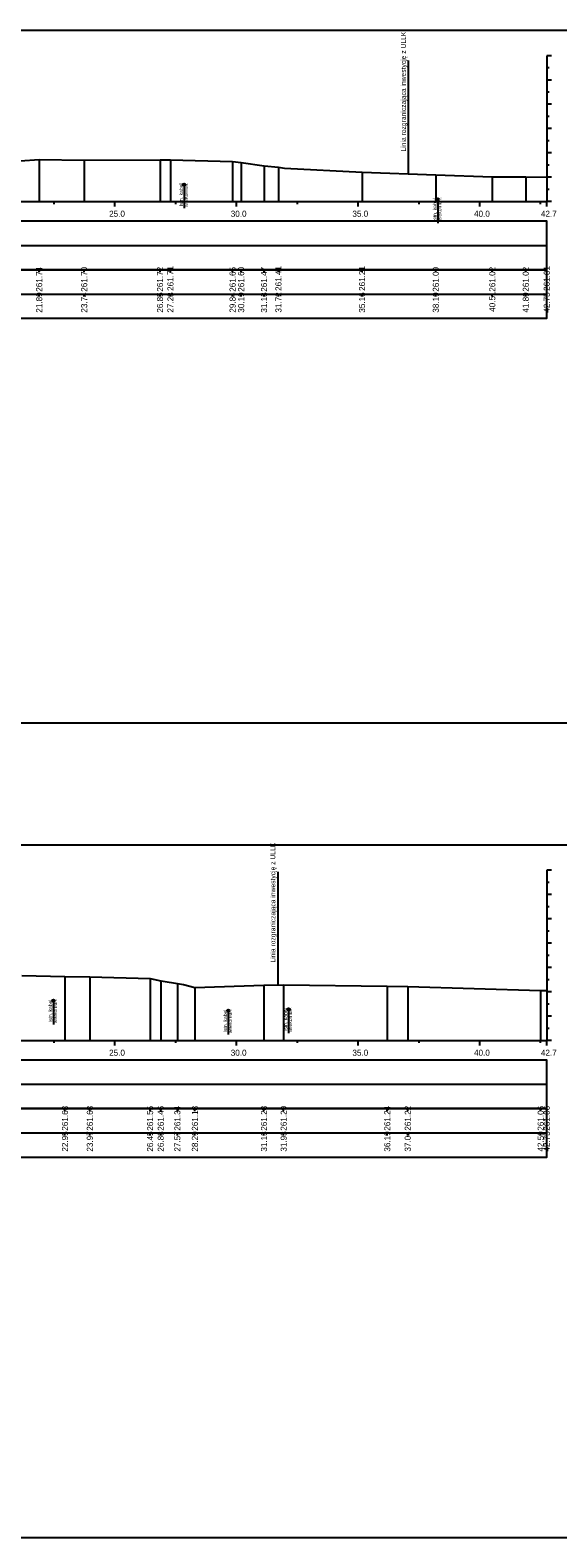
# Model space of a CAD drawing. Extents: x 6516023 to 6560129, y 5513077 to 5529206.
# Drawn here: x 6520076.7 to 6520098.4, y 5514518.2 to 5514580.2 of the extents above; entities that cross this region are included whole.
import ezdxf

# ---------------------------------------------------------------- set-up
doc = ezdxf.new("R2010")
doc.units = 0
for name, color, linetype in [('TOR_PRZEK_P-kable', 7, 'Continuous'), ('TOR_PRZEK_P-tabelka istniejace', 7, 'Continuous'), ('TOR_PRZEK_P-tabelka projektowane', 7, 'Continuous'), ('TOR_PRZEK_P-teren istniejacy', 7, 'Continuous'), ('TOR_PRZEK_P-uklad odniesienia', 7, 'Continuous'), ('TOR_PS_T-granica PKP-projektowana', 7, 'Continuous'), ('TOR_RAMKI-ramka+tabelka 1', 7, 'Continuous')]:
    doc.layers.add(name, color=color, linetype=linetype)

msp = doc.modelspace()

# ---------------------------------------------------------------- linework, layer by layer
at = {"layer": 'TOR_PRZEK_P-kable'}
for p, q in [((6520083.053, 5514573.807), (6520083.053, 5514572.834)), ((6520093.481, 5514573.198), (6520093.481, 5514572.224)), ((6520077.682, 5514540.247), (6520077.682, 5514539.273)), ((6520084.869, 5514539.834), (6520084.869, 5514538.861)), ((6520087.347, 5514539.89), (6520087.347, 5514538.916))]:
    msp.add_line(p, q, dxfattribs=at)
for centre in [(6520083.053, 5514573.807), (6520093.481, 5514573.198), (6520077.682, 5514540.247), (6520084.869, 5514539.834), (6520087.347, 5514539.89)]:
    msp.add_circle(centre, 0.05, dxfattribs=at)
at = {"layer": 'TOR_PRZEK_P-tabelka istniejace'}
for p, q in [((6520077.098, 5514570.206), (6520077.098, 5514570.306)), ((6520078.949, 5514570.206), (6520078.949, 5514570.306)), ((6520082.066, 5514570.206), (6520082.066, 5514570.306)), ((6520082.495, 5514570.206), (6520082.495, 5514570.306)), ((6520085.049, 5514570.206), (6520085.049, 5514570.306)), ((6520085.401, 5514570.206), (6520085.401, 5514570.306)), ((6520086.341, 5514570.206), (6520086.341, 5514570.306)), ((6520086.934, 5514570.206), (6520086.934, 5514570.306)), ((6520090.371, 5514570.206), (6520090.371, 5514570.306)), ((6520093.402, 5514570.206), (6520093.402, 5514570.306)), ((6520095.724, 5514570.206), (6520095.724, 5514570.306)), ((6520097.101, 5514570.206), (6520097.101, 5514570.306)), ((6520097.963, 5514570.206), (6520097.963, 5514570.306)), ((6520004.163, 5514569.306), (6520097.963, 5514569.306)), ((6520077.098, 5514569.206), (6520077.098, 5514569.306)), ((6520078.949, 5514569.206), (6520078.949, 5514569.306)), ((6520082.066, 5514569.206), (6520082.066, 5514569.306)), ((6520082.495, 5514569.206), (6520082.495, 5514569.306)), ((6520085.049, 5514569.206), (6520085.049, 5514569.306)), ((6520085.401, 5514569.206), (6520085.401, 5514569.306)), ((6520086.341, 5514569.206), (6520086.341, 5514569.306)), ((6520086.934, 5514569.206), (6520086.934, 5514569.306)), ((6520090.371, 5514569.206), (6520090.371, 5514569.306)), ((6520093.402, 5514569.206), (6520093.402, 5514569.306)), ((6520095.724, 5514569.206), (6520095.724, 5514569.306)), ((6520097.101, 5514569.206), (6520097.101, 5514569.306)), ((6520097.963, 5514569.206), (6520097.963, 5514569.306)), ((6520078.16, 5514535.706), (6520078.16, 5514535.806)), ((6520079.181, 5514535.706), (6520079.181, 5514535.806)), ((6520081.658, 5514535.706), (6520081.658, 5514535.806)), ((6520082.095, 5514535.706), (6520082.095, 5514535.806)), ((6520082.779, 5514535.706), (6520082.779, 5514535.806)), ((6520083.5, 5514535.706), (6520083.5, 5514535.806)), ((6520086.339, 5514535.706), (6520086.339, 5514535.806)), ((6520087.148, 5514535.706), (6520087.148, 5514535.806)), ((6520091.407, 5514535.706), (6520091.407, 5514535.806)), ((6520092.249, 5514535.706), (6520092.249, 5514535.806)), ((6520097.712, 5514535.706), (6520097.712, 5514535.806)), ((6520097.963, 5514535.706), (6520097.963, 5514535.806)), ((6520004.163, 5514534.806), (6520097.963, 5514534.806)), ((6520078.16, 5514534.706), (6520078.16, 5514534.806)), ((6520079.181, 5514534.706), (6520079.181, 5514534.806)), ((6520081.658, 5514534.706), (6520081.658, 5514534.806)), ((6520082.095, 5514534.706), (6520082.095, 5514534.806)), ((6520082.779, 5514534.706), (6520082.779, 5514534.806)), ((6520083.5, 5514534.706), (6520083.5, 5514534.806)), ((6520086.339, 5514534.706), (6520086.339, 5514534.806)), ((6520087.148, 5514534.706), (6520087.148, 5514534.806)), ((6520091.407, 5514534.706), (6520091.407, 5514534.806)), ((6520092.249, 5514534.706), (6520092.249, 5514534.806)), ((6520097.712, 5514534.706), (6520097.712, 5514534.806)), ((6520097.963, 5514534.706), (6520097.963, 5514534.806))]:
    msp.add_line(p, q, dxfattribs=at)
for points in [[(6520077.098, 5514574.842), (6520077.098, 5514573.306), (6520077.098, 5514573.176), (6520077.098, 5514573.106)], [(6520078.949, 5514574.805), (6520078.949, 5514573.306), (6520078.949, 5514573.176), (6520078.949, 5514573.106)], [(6520082.066, 5514574.829), (6520082.066, 5514573.306), (6520082.066, 5514573.176), (6520082.066, 5514573.106)], [(6520082.495, 5514574.821), (6520082.495, 5514573.306), (6520082.495, 5514573.176), (6520082.495, 5514573.106)], [(6520085.049, 5514574.759), (6520085.049, 5514573.306), (6520085.049, 5514573.176), (6520085.049, 5514573.106)], [(6520085.401, 5514574.707), (6520085.401, 5514573.306), (6520085.401, 5514573.176), (6520085.401, 5514573.106)], [(6520086.341, 5514574.575), (6520086.341, 5514573.306), (6520086.341, 5514573.176), (6520086.341, 5514573.106)], [(6520086.934, 5514574.52), (6520086.934, 5514573.306), (6520086.934, 5514573.176), (6520086.934, 5514573.106)], [(6520090.371, 5514574.32), (6520090.371, 5514573.306), (6520090.371, 5514573.176), (6520090.371, 5514573.106)], [(6520093.402, 5514574.2), (6520093.402, 5514573.306), (6520093.402, 5514573.176), (6520093.402, 5514573.106)], [(6520095.724, 5514574.125), (6520095.724, 5514573.306), (6520095.724, 5514573.176), (6520095.724, 5514573.106)], [(6520097.101, 5514574.124), (6520097.101, 5514573.306), (6520097.101, 5514573.176), (6520097.101, 5514573.106)], [(6520097.963, 5514574.117), (6520097.963, 5514573.306), (6520097.963, 5514573.176), (6520097.963, 5514573.106)], [(6520078.16, 5514541.234), (6520078.16, 5514538.806), (6520078.16, 5514538.676), (6520078.16, 5514538.606)], [(6520079.181, 5514541.233), (6520079.181, 5514538.806), (6520079.181, 5514538.676), (6520079.181, 5514538.606)], [(6520081.658, 5514541.153), (6520081.658, 5514538.806), (6520081.658, 5514538.676), (6520081.658, 5514538.606)], [(6520082.095, 5514541.063), (6520082.095, 5514538.806), (6520082.095, 5514538.676), (6520082.095, 5514538.606)], [(6520082.779, 5514540.946), (6520082.779, 5514538.806), (6520082.779, 5514538.676), (6520082.779, 5514538.606)], [(6520083.5, 5514540.786), (6520083.5, 5514538.806), (6520083.5, 5514538.676), (6520083.5, 5514538.606)], [(6520086.339, 5514540.886), (6520086.339, 5514538.806), (6520086.339, 5514538.676), (6520086.339, 5514538.606)], [(6520087.148, 5514540.892), (6520087.148, 5514538.806), (6520087.148, 5514538.676), (6520087.148, 5514538.606)], [(6520091.407, 5514540.846), (6520091.407, 5514538.806), (6520091.407, 5514538.676), (6520091.407, 5514538.606)], [(6520092.249, 5514540.825), (6520092.249, 5514538.806), (6520092.249, 5514538.676), (6520092.249, 5514538.606)], [(6520097.712, 5514540.666), (6520097.712, 5514538.806), (6520097.712, 5514538.676), (6520097.712, 5514538.606)], [(6520097.963, 5514540.662), (6520097.963, 5514538.806), (6520097.963, 5514538.676), (6520097.963, 5514538.606)]]:
    msp.add_lwpolyline(points, dxfattribs=at)
for points in [[(6520004.163, 5514570.306), (6520004.163, 5514568.306), (6520097.963, 5514568.306), (6520097.963, 5514570.306)], [(6520004.163, 5514535.806), (6520004.163, 5514533.806), (6520097.963, 5514533.806), (6520097.963, 5514535.806)]]:
    msp.add_lwpolyline(points, close=True, dxfattribs=at)
at = {"layer": 'TOR_PRZEK_P-tabelka projektowane'}
for p, q in [((6520004.163, 5514571.306), (6520097.963, 5514571.306)), ((6520004.163, 5514536.806), (6520097.963, 5514536.806))]:
    msp.add_line(p, q, dxfattribs=at)
for points in [[(6520004.163, 5514572.306), (6520004.163, 5514570.306), (6520097.963, 5514570.306), (6520097.963, 5514572.306)], [(6520004.163, 5514537.806), (6520004.163, 5514535.806), (6520097.963, 5514535.806), (6520097.963, 5514537.806)]]:
    msp.add_lwpolyline(points, close=True, dxfattribs=at)
at = {"layer": 'TOR_PRZEK_P-teren istniejacy'}
for points in [[(6520076.319, 5514574.776), (6520077.098, 5514574.842), (6520078.949, 5514574.805), (6520082.066, 5514574.829), (6520082.495, 5514574.821), (6520085.049, 5514574.759), (6520085.401, 5514574.707), (6520086.341, 5514574.575), (6520086.934, 5514574.52), (6520087.18, 5514574.484), (6520090.371, 5514574.32), (6520093.402, 5514574.2), (6520095.724, 5514574.125), (6520097.101, 5514574.124), (6520097.963, 5514574.117)], [(6520076.388, 5514541.283), (6520078.16, 5514541.234), (6520079.181, 5514541.233), (6520081.658, 5514541.153), (6520082.095, 5514541.063), (6520082.201, 5514541.043), (6520082.779, 5514540.946), (6520083.026, 5514540.912), (6520083.5, 5514540.786), (6520086.339, 5514540.886), (6520087.148, 5514540.892), (6520091.407, 5514540.846), (6520092.249, 5514540.825), (6520097.712, 5514540.666), (6520097.963, 5514540.662)]]:
    msp.add_lwpolyline(points, dxfattribs=at)
at = {"layer": 'TOR_PRZEK_P-uklad odniesienia'}
for p, q in [((6520097.963, 5514579.106), (6520097.963, 5514573.106)), ((6520098.163, 5514579.106), (6520097.963, 5514579.106)), ((6520098.063, 5514578.606), (6520097.963, 5514578.606)), ((6520098.163, 5514578.106), (6520097.963, 5514578.106)), ((6520098.063, 5514577.606), (6520097.963, 5514577.606)), ((6520098.163, 5514577.106), (6520097.963, 5514577.106)), ((6520098.063, 5514576.606), (6520097.963, 5514576.606)), ((6520098.163, 5514576.106), (6520097.963, 5514576.106)), ((6520098.063, 5514575.606), (6520097.963, 5514575.606)), ((6520098.163, 5514575.106), (6520097.963, 5514575.106)), ((6520098.063, 5514574.606), (6520097.963, 5514574.606)), ((6520098.163, 5514574.106), (6520097.963, 5514574.106)), ((6520098.063, 5514573.606), (6520097.963, 5514573.606)), ((6520007.963, 5514573.106), (6520097.963, 5514573.106)), ((6520077.713, 5514573.006), (6520077.713, 5514573.106)), ((6520080.213, 5514572.906), (6520080.213, 5514573.106)), ((6520082.713, 5514573.006), (6520082.713, 5514573.106)), ((6520085.213, 5514572.906), (6520085.213, 5514573.106)), ((6520087.713, 5514573.006), (6520087.713, 5514573.106)), ((6520090.213, 5514572.906), (6520090.213, 5514573.106)), ((6520092.713, 5514573.006), (6520092.713, 5514573.106)), ((6520095.213, 5514572.906), (6520095.213, 5514573.106)), ((6520097.713, 5514573.006), (6520097.713, 5514573.106)), ((6520097.963, 5514572.906), (6520097.963, 5514573.106)), ((6520098.163, 5514573.106), (6520097.963, 5514573.106)), ((6520097.963, 5514545.606), (6520097.963, 5514538.606)), ((6520098.163, 5514545.606), (6520097.963, 5514545.606)), ((6520098.063, 5514545.106), (6520097.963, 5514545.106)), ((6520098.163, 5514544.606), (6520097.963, 5514544.606)), ((6520098.063, 5514544.106), (6520097.963, 5514544.106)), ((6520098.163, 5514543.606), (6520097.963, 5514543.606)), ((6520098.063, 5514543.106), (6520097.963, 5514543.106)), ((6520098.163, 5514542.606), (6520097.963, 5514542.606)), ((6520098.063, 5514542.106), (6520097.963, 5514542.106)), ((6520098.163, 5514541.606), (6520097.963, 5514541.606)), ((6520098.063, 5514541.106), (6520097.963, 5514541.106)), ((6520098.163, 5514540.606), (6520097.963, 5514540.606)), ((6520098.063, 5514540.106), (6520097.963, 5514540.106)), ((6520098.163, 5514539.606), (6520097.963, 5514539.606)), ((6520007.963, 5514538.606), (6520097.963, 5514538.606)), ((6520077.713, 5514538.506), (6520077.713, 5514538.606)), ((6520080.213, 5514538.406), (6520080.213, 5514538.606)), ((6520082.713, 5514538.506), (6520082.713, 5514538.606)), ((6520085.213, 5514538.406), (6520085.213, 5514538.606)), ((6520087.713, 5514538.506), (6520087.713, 5514538.606)), ((6520090.213, 5514538.406), (6520090.213, 5514538.606)), ((6520092.713, 5514538.506), (6520092.713, 5514538.606)), ((6520095.213, 5514538.406), (6520095.213, 5514538.606)), ((6520097.713, 5514538.506), (6520097.713, 5514538.606)), ((6520098.063, 5514539.106), (6520097.963, 5514539.106)), ((6520097.963, 5514538.406), (6520097.963, 5514538.606)), ((6520098.163, 5514538.606), (6520097.963, 5514538.606))]:
    msp.add_line(p, q, dxfattribs=at)
at = {"layer": 'TOR_PS_T-granica PKP-projektowana'}
for p, q in [((6520092.285, 5514574.244), (6520092.285, 5514578.902)), ((6520086.919, 5514540.89), (6520086.919, 5514545.548))]:
    msp.add_line(p, q, dxfattribs=at)
at = {"layer": 'TOR_RAMKI-ramka+tabelka 1'}
for points in [[(6519904.513, 5514580.156), (6520152.013, 5514580.156), (6520152.013, 5514551.656), (6519904.513, 5514551.656)], [(6519904.513, 5514546.656), (6520152.013, 5514546.656), (6520152.013, 5514518.156), (6519904.513, 5514518.156)]]:
    msp.add_lwpolyline(points, close=True, dxfattribs=at)

# ---------------------------------------------------------------- texts
at = {"layer": 'TOR_PRZEK_P-kable'}
for s, height, p in [('Istn. kabel', 0.14999, (6520083.008, 5514572.91)), ('telekomun.', 0.15, (6520083.202, 5514572.882)), ('Istn. kabel', 0.14999, (6520093.437, 5514572.3)), ('telekomun.', 0.15, (6520093.631, 5514572.272)), ('Istn. kabel', 0.14999, (6520077.637, 5514539.349)), ('telekomun.', 0.15, (6520077.831, 5514539.321)), ('Istn. kabel', 0.14999, (6520084.824, 5514538.937)), ('telekomun.', 0.15, (6520085.018, 5514538.909)), ('Istn. kabel', 0.14999, (6520087.302, 5514538.992)), ('telekomun.', 0.15, (6520087.496, 5514538.964))]:
    msp.add_text(s, height=height, rotation=90.0511, dxfattribs=at).set_placement(p)
at = {"layer": 'TOR_PRZEK_P-tabelka istniejace'}
for s, p in [('261.74', (6520077.223, 5514569.399)), ('261.70', (6520079.074, 5514569.398)), ('261.72', (6520082.191, 5514569.4)), ('261.71', (6520082.62, 5514569.433)), ('261.65', (6520085.174, 5514569.397)), ('261.60', (6520085.526, 5514569.398)), ('261.47', (6520086.466, 5514569.398)), ('261.41', (6520087.059, 5514569.433)), ('261.21', (6520090.496, 5514569.433)), ('261.09', (6520093.527, 5514569.398)), ('261.02', (6520095.849, 5514569.4)), ('261.02', (6520097.226, 5514569.4)), ('261.01', (6520098.088, 5514569.433)), ('21.89', (6520077.223, 5514568.538)), ('23.74', (6520079.074, 5514568.539)), ('26.85', (6520082.191, 5514568.537)), ('27.28', (6520082.62, 5514568.538)), ('29.84', (6520085.174, 5514568.539)), ('30.19', (6520085.526, 5514568.538)), ('31.13', (6520086.466, 5514568.538)), ('31.72', (6520087.059, 5514568.54)), ('35.16', (6520090.496, 5514568.538)), ('38.19', (6520093.527, 5514568.538)), ('40.51', (6520095.849, 5514568.573)), ('41.89', (6520097.226, 5514568.538)), ('42.75', (6520098.088, 5514568.537)), ('261.63', (6520078.285, 5514534.898)), ('261.63', (6520079.306, 5514534.898)), ('261.55', (6520081.783, 5514534.897)), ('261.46', (6520082.22, 5514534.898)), ('261.34', (6520082.904, 5514534.899)), ('261.18', (6520083.625, 5514534.898)), ('261.28', (6520086.464, 5514534.898)), ('261.29', (6520087.273, 5514534.898)), ('261.24', (6520091.532, 5514534.899)), ('261.22', (6520092.374, 5514534.9)), ('261.06', (6520097.837, 5514534.898)), ('261.06', (6520098.088, 5514534.898)), ('22.95', (6520078.285, 5514534.037)), ('23.97', (6520079.306, 5514534.038)), ('26.45', (6520081.783, 5514534.037)), ('26.88', (6520082.22, 5514534.038)), ('27.57', (6520082.904, 5514534.038)), ('28.29', (6520083.625, 5514534.038)), ('31.13', (6520086.464, 5514534.038)), ('31.93', (6520087.273, 5514534.038)), ('36.19', (6520091.532, 5514534.038)), ('37.04', (6520092.374, 5514534.039)), ('42.50', (6520097.837, 5514534.038)), ('42.75', (6520098.088, 5514534.037))]:
    msp.add_text(s, height=0.25, rotation=90, dxfattribs=at).set_placement(p)
at = {"layer": 'TOR_PRZEK_P-uklad odniesienia'}
for s, p in [('25.0', (6520079.974, 5514572.481)), ('30.0', (6520084.974, 5514572.481)), ('35.0', (6520089.974, 5514572.481)), ('40.0', (6520094.974, 5514572.481)), ('42.7', (6520097.724, 5514572.481)), ('25.0', (6520079.974, 5514537.981)), ('30.0', (6520084.974, 5514537.981)), ('35.0', (6520089.974, 5514537.981)), ('40.0', (6520094.974, 5514537.981)), ('42.7', (6520097.724, 5514537.981))]:
    msp.add_text(s, height=0.25, dxfattribs=at).set_placement(p)
at = {"layer": 'TOR_PS_T-granica PKP-projektowana'}
for p in [(6520092.175, 5514575.166), (6520086.808, 5514541.812)]:
    msp.add_text('Linia rozgraniczająca inwestycję z ULLK', height=0.2, rotation=90.0511, dxfattribs=at).set_placement(p)

doc.saveas('drawing.dxf')
